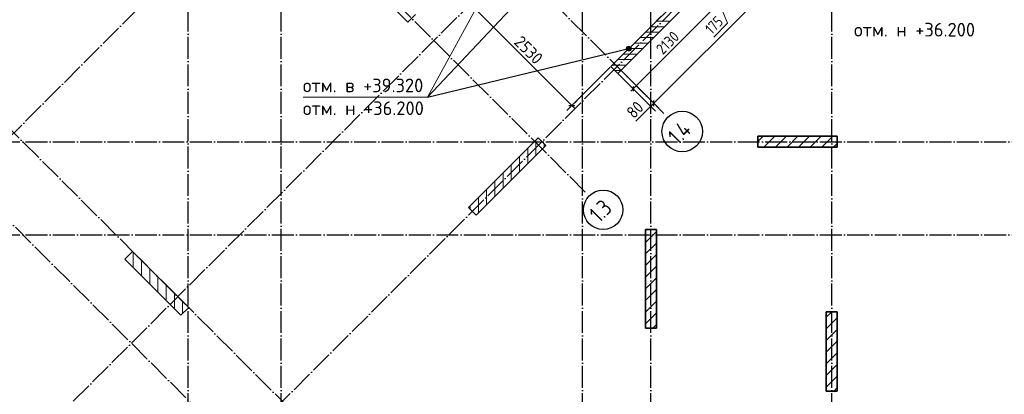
# Model space of a CAD drawing. Header units: millimetres. Extents: x -49773 to 2322955, y -3321 to 58485.
# Tile 400 of 580: x 1572239 to 1590213, y 11930 to 18765. Entities that reach past the tile are written whole.
import ezdxf

# ---------------------------------------------------------------- set-up
doc = ezdxf.new("R2010")
doc.units = ezdxf.units.MM
doc.linetypes.add('______11', pattern=[500, 400, -50, 0, -50])
doc.linetypes.add('______5', pattern=[1100, 800, -100, 100, -100])
for name, color, linetype, lineweight in [('Высотная отметки_ общее', 7, 'Continuous', 13), ('Размерная линия_ общее', 7, 'Continuous', 13), ('Размерная линия_ общее_1', 7, 'Continuous', 13), ('Стена_ общее', 7, 'Continuous', 35), ('тонкая', 7, 'Continuous', 25)]:
    doc.layers.add(name, color=color, linetype=linetype, lineweight=lineweight)
doc.layers.add('Осевая линия_ общее', color=7, linetype='______5', lineweight=13, true_color=0xa0a0a0)
doc.styles.add('ISOCPEUR', font='txt')

msp = doc.modelspace()

# ---------------------------------------------------------------- hatches: boundary and pattern name
at = {"layer": 'Высотная отметки_ общее', "linetype": 'Continuous', "lineweight": 13, "transparency": 33554687}
for points in [[(1583352.5, 18281.8), (1583316.7, 18254.5), (1583313.7, 18231.8)], [(1583352.5, 18281.8), (1583313.7, 18231.8), (1583375.2, 18278.8)], [(1583375.2, 18278.8), (1583313.7, 18231.8), (1583322.3, 18210.1)], [(1583316.7, 18254.5), (1583352.5, 18281.8), (1583330.8, 18273.2)], [(1583375.2, 18278.8), (1583322.3, 18210.1), (1583393.9, 18264.7)], [(1583393.9, 18264.7), (1583322.3, 18210.1), (1583341, 18196.1)], [(1583393.9, 18264.7), (1583341, 18196.1), (1583402.5, 18243)], [(1583402.5, 18243), (1583341, 18196.1), (1583363.7, 18193)], [(1583402.5, 18243), (1583363.7, 18193), (1583399.5, 18220.3)], [(1583399.5, 18220.3), (1583363.7, 18193), (1583385.4, 18201.6)]]:
    msp.add_hatch(color=7, dxfattribs=at).paths.add_polyline_path(points)

# ---------------------------------------------------------------- linework, layer by layer
at = {"color": 7, "linetype": 'Continuous', "lineweight": 35, "transparency": 33554687}
for p, q in [((1578297.3, 19745.6), (1579322.6, 18720.3)), ((1579322.6, 18720.3), (1579464, 18861.7)), ((1581702, 16609.6), (1580429.2, 15336.8)), ((1581843.4, 16468.2), (1581702, 16609.6)), ((1587162.8, 16637.4), (1585712.8, 16637.4)), ((1585712.8, 16637.4), (1585712.8, 16437.4)), ((1587162.8, 16437.4), (1587162.8, 16637.4)), ((1580570.6, 15195.4), (1581843.4, 16468.2)), ((1585712.8, 16437.4), (1587162.8, 16437.4)), ((1580429.2, 15336.8), (1580570.6, 15195.4)), ((1583662.8, 14937.4), (1583662.8, 13137.4)), ((1583862.8, 14937.4), (1583662.8, 14937.4)), ((1583862.8, 13137.4), (1583862.8, 14937.4)), ((1574298.9, 14537.5), (1574157.5, 14396.1)), ((1574157.5, 14396.1), (1575182.8, 13370.8)), ((1575324.2, 13512.2), (1574298.9, 14537.5)), ((1575182.8, 13370.8), (1575324.2, 13512.2)), ((1586962.8, 13437.4), (1586962.8, 11987.4)), ((1587162.8, 13437.4), (1586962.8, 13437.4)), ((1587162.8, 11987.4), (1587162.8, 13437.4)), ((1583662.8, 13137.4), (1583862.8, 13137.4)), ((1586962.8, 11987.4), (1587162.8, 11987.4))]:
    msp.add_line(p, q, dxfattribs=at)
at = {"color": 253, "linetype": '______5', "lineweight": 18, "true_color": 0xababab, "transparency": 33554687}
for p, q in [((1581662.8, 16287.6), (1581662.8, 16570.4)), ((1585712.8, 16540), (1585810.2, 16637.4)), ((1586034.5, 16437.4), (1586234.5, 16637.4)), ((1586458.8, 16437.4), (1586658.8, 16637.4)), ((1586883, 16437.4), (1587083, 16637.4)), ((1581362.8, 15987.6), (1581362.8, 16270.4)), ((1581062.8, 15687.6), (1581062.8, 15970.4)), ((1580762.8, 15387.6), (1580762.8, 15670.4)), ((1580462.8, 15303.2), (1580462.8, 15370.4)), ((1583662.8, 14914.3), (1583686, 14937.4)), ((1583662.8, 14490), (1583862.8, 14690)), ((1574162.8, 14390.7), (1574162.8, 14401.4)), ((1574462.8, 14090.7), (1574462.8, 14373.6)), ((1583662.8, 14065.7), (1583862.8, 14265.7)), ((1574762.8, 13790.7), (1574762.8, 14073.6)), ((1583662.8, 13641.5), (1583862.8, 13841.5)), ((1575062.8, 13490.7), (1575062.8, 13773.6)), ((1583662.8, 13217.2), (1583862.8, 13417.2)), ((1586962.8, 13123.1), (1587162.8, 13323.1)), ((1586962.8, 12698.8), (1587162.8, 12898.8)), ((1586962.8, 12274.6), (1587162.8, 12474.6)), ((1587099.9, 11987.4), (1587162.8, 12050.3))]:
    msp.add_line(p, q, dxfattribs=at)
at = {"color": 253, "linetype": '______11', "lineweight": 18, "true_color": 0xababab, "transparency": 33554687}
for p, q in [((1585822.4, 16437.4), (1586022.4, 16637.4)), ((1586246.6, 16437.4), (1586446.6, 16637.4)), ((1586670.9, 16437.4), (1586870.9, 16637.4)), ((1581512.8, 16137.6), (1581512.8, 16420.4)), ((1581812.8, 16437.6), (1581812.8, 16498.8)), ((1587095.2, 16437.4), (1587162.8, 16505.1)), ((1581212.8, 15837.6), (1581212.8, 16120.4)), ((1580912.8, 15537.6), (1580912.8, 15820.4)), ((1580612.8, 15237.6), (1580612.8, 15520.4)), ((1583662.8, 14702.1), (1583862.8, 14902.1)), ((1574312.8, 14240.7), (1574312.8, 14523.6)), ((1583662.8, 14277.9), (1583862.8, 14477.9)), ((1574612.8, 13940.7), (1574612.8, 14223.6)), ((1583662.8, 13853.6), (1583862.8, 14053.6)), ((1574912.8, 13640.7), (1574912.8, 13923.6)), ((1575212.8, 13400.8), (1575212.8, 13623.6)), ((1583662.8, 13429.3), (1583862.8, 13629.3)), ((1586962.8, 13335.2), (1587065, 13437.4)), ((1583795.2, 13137.4), (1583862.8, 13205.1)), ((1586962.8, 12911), (1587162.8, 13111)), ((1586962.8, 12486.7), (1587162.8, 12686.7)), ((1586962.8, 12062.4), (1587162.8, 12262.5))]:
    msp.add_line(p, q, dxfattribs=at)
at = {"layer": 'Высотная отметки_ общее', "color": 7, "linetype": 'Continuous', "lineweight": 13, "transparency": 33554687}
for p, q in [((1583322.3, 18210.1), (1583322.3, 18210.1)), ((1583330.8, 18273.2), (1583330.8, 18273.2)), ((1583385.4, 18201.6), (1583385.4, 18201.6)), ((1583393.9, 18264.7), (1583393.9, 18264.7))]:
    msp.add_line(p, q, dxfattribs=at)
msp.add_lwpolyline([(1581062.8, 19879.2), (1579683.3, 17349.5), (1577415.1, 17349.5)], dxfattribs=at)
msp.add_circle((1583358.1, 18237.4), 45, dxfattribs=at)
at = {"layer": 'Осевая линия_ общее', "color": 253, "linetype": '______11', "lineweight": -3, "true_color": 0xa0a0a0, "transparency": 33554687}
for p, q in [((1575312.8, 5547.4), (1575312.8, 55627.4)), ((1577012.8, 5547.4), (1577012.8, 55627.4)), ((1582512.8, 5547.4), (1582512.8, 55627.4)), ((1569165, 13731.7), (1586326.5, 30893.2)), ((1583762.8, 5547.4), (1583762.8, 29847.4)), ((1587062.8, 5547.4), (1587062.8, 28767.4)), ((1572156.1, 10740.6), (1589317.5, 27902.1)), ((1574065.3, 8831.4), (1591226.7, 25992.9)), ((1584000.1, 17055.1), (1577537.2, 23518)), ((1582564.7, 15619.7), (1576101.7, 22082.6)), ((1577890.7, 10945.7), (1571427.8, 17408.6)), ((1565842.8, 16537.4), (1594662.8, 16537.4)), ((1577042.2, 10097.2), (1570579.2, 16560.1)), ((1565842.8, 14837.4), (1594662.8, 14837.4))]:
    msp.add_line(p, q, dxfattribs=at)
at = {"layer": 'Осевая линия_ общее', "color": 7, "linetype": 'Continuous', "lineweight": 25, "transparency": 33554687}
for centre, radius in [((1584333.5, 16724.9), 369.8), ((1582890.4, 15296.5), 359.3)]:
    msp.add_circle(centre, radius, dxfattribs=at)
at = {"layer": 'Размерная линия_ общее', "color": 7, "linetype": 'Continuous', "lineweight": 13, "transparency": 33554687}
for p, q in [((1583815.9, 17239.3), (1587570.6, 20994.1)), ((1580529.6, 18986.9), (1582318.6, 17197.9)), ((1582318.6, 17197.9), (1582371.7, 17144.9)), ((1583688.2, 17113.9), (1583486, 16911.7)), ((1583787.6, 17211.1), (1583688.2, 17113.9)), ((1583759.3, 17182.8), (1583706.3, 17129.7)), ((1583759.3, 17182.8), (1583815.9, 17239.3))]:
    msp.add_line(p, q, dxfattribs=at)
at = {"layer": 'Размерная линия_ общее', "color": 253, "linetype": 'Continuous', "lineweight": -3, "true_color": 0xa0a0a0, "transparency": 33554687}
for p, q in [((1583948.2, 18827.5), (1583859.8, 18739.1)), ((1582318.6, 17197.9), (1583017.2, 17896.5)), ((1582318.6, 17197.9), (1582407, 17286.3)), ((1583759.3, 17182.8), (1583670.9, 17271.2)), ((1583815.9, 17239.3), (1583727.5, 17327.7)), ((1582318.6, 17197.9), (1582230.2, 17109.6)), ((1583759.3, 17182.8), (1583847.7, 17094.4)), ((1583815.9, 17239.3), (1583904.2, 17151))]:
    msp.add_line(p, q, dxfattribs=at)
at = {"layer": 'Размерная линия_ общее', "color": 7, "linetype": 'Continuous', "lineweight": 25, "transparency": 33554687}
for p, q in [((1583815.9, 17186.3), (1583815.9, 17292.4)), ((1582265.6, 17197.9), (1582371.7, 17197.9)), ((1583759.3, 17129.7), (1583759.3, 17235.8))]:
    msp.add_line(p, q, dxfattribs=at)
at = {"layer": 'Размерная линия_ общее', "color": 253, "linetype": 'Continuous', "lineweight": -3, "true_color": 0xa0a0a0, "transparency": 33554687}
for points in [[(1583815.9, 17239.3), (1583802.9, 17252.3), (1583802.9, 17252.3), (1583802.8, 17252.4), (1583802.8, 17252.4), (1583802.8, 17252.4), (1583802.8, 17252.4), (1583222.3, 17832.9)], [(1583759.3, 17182.8), (1583746.3, 17195.7), (1583746.3, 17195.7), (1583746.3, 17195.8), (1583746.3, 17195.8), (1583746.2, 17195.8), (1583746.2, 17195.8), (1583165.7, 17776.3)]]:
    msp.add_lwpolyline(points, dxfattribs=at)
at = {"layer": 'Размерная линия_ общее_1', "color": 7, "linetype": 'Continuous', "lineweight": 13, "transparency": 33554687}
for p, q in [((1585006, 19072.1), (1585162.3, 18701)), ((1584944.1, 19010.2), (1583438, 17504.1)), ((1585162.3, 18701), (1584907.7, 18446.4)), ((1583438, 17504.1), (1583395.5, 17461.7))]:
    msp.add_line(p, q, dxfattribs=at)
at = {"layer": 'Размерная линия_ общее_1', "color": 253, "linetype": 'Continuous', "lineweight": -3, "true_color": 0xa0a0a0, "transparency": 33554687}
for q in [(1583172.8, 17769.3), (1583367.3, 17574.8), (1583508.7, 17433.4)]:
    msp.add_line((1583438, 17504.1), q, dxfattribs=at)
at = {"layer": 'Размерная линия_ общее_1', "color": 7, "linetype": 'Continuous', "lineweight": 25, "transparency": 33554687}
msp.add_line((1583438, 17546.5), (1583438, 17461.7), dxfattribs=at)
at = {"layer": 'Стена_ общее', "color": 7, "linetype": 'Continuous', "lineweight": 35, "transparency": 33554687}
for p, q in [((1583158.7, 17783.4), (1584664.8, 19289.5)), ((1584268.8, 19148.1), (1583031.4, 17910.7)), ((1583031.4, 17910.7), (1583158.7, 17783.4))]:
    msp.add_line(p, q, dxfattribs=at)
at = {"layer": 'Стена_ общее', "color": 253, "linetype": '______11', "lineweight": 18, "true_color": 0xababab, "transparency": 33554687}
for p, q in [((1583858.1, 18737.4), (1584112.7, 18737.4)), ((1583658.1, 18537.4), (1583912.7, 18537.4)), ((1583458.1, 18337.4), (1583712.7, 18337.4)), ((1583258.1, 18137.4), (1583512.7, 18137.4)), ((1583058.1, 17937.4), (1583312.7, 17937.4))]:
    msp.add_line(p, q, dxfattribs=at)
at = {"layer": 'Стена_ общее', "color": 253, "linetype": '______5', "lineweight": 18, "true_color": 0xababab, "transparency": 33554687}
for p, q in [((1583758.1, 18637.4), (1584012.7, 18637.4)), ((1583558.1, 18437.4), (1583812.7, 18437.4)), ((1583358.1, 18237.4), (1583612.7, 18237.4)), ((1583158.1, 18037.4), (1583412.7, 18037.4)), ((1583104.6, 17837.4), (1583212.7, 17837.4))]:
    msp.add_line(p, q, dxfattribs=at)
at = {"layer": 'тонкая'}
for q in [(1582779.5, 20637.4), (1583358.1, 18237.4)]:
    msp.add_line((1579683.3, 17349.5), q, dxfattribs=at)

# ---------------------------------------------------------------- texts
at = {"layer": 'Высотная отметки_ общее', "color": 7, "linetype": 'Continuous', "lineweight": 25, "transparency": 33554687, "char_height": 250, "attachment_point": 7, "style": 'ISOCPEUR'}
for s, insert, width in [('\\W0.98;отм. н +36.200', (1587469.8, 18457.9), 2395.89), ('\\W0.98;отм. в +39.320', (1577408.3, 17441.1), 2395.897), ('\\W0.98;отм. н +36.200', (1577408.3, 17024.5), 2395.897)]:
    msp.add_mtext(s, dxfattribs=dict(at, insert=insert, width=width))
at = {"layer": 'Осевая линия_ общее', "color": 7, "linetype": 'Continuous', "lineweight": 25, "transparency": 33554687, "char_height": 300, "attachment_point": 7, "rotation": 45, "style": 'ISOCPEUR'}
for s, insert, width in [('\\W0.80;1.4', (1584256.1, 16462.9), 599.729), ('\\W0.79;1.3', (1582823.6, 15045.1), 568.066)]:
    msp.add_mtext(s, dxfattribs=dict(at, insert=insert, width=width))
at = {"layer": 'Размерная линия_ общее', "color": 7, "linetype": 'Continuous', "lineweight": 25, "transparency": 33554687, "char_height": 220, "attachment_point": 7, "style": 'ISOCPEUR'}
for s, insert, width, rotation in [('\\W0.93;2530', (1581249.5, 18337.8), 718.097, 315), ('\\W0.87;80', (1583450.7, 16947), 403.932, 45)]:
    msp.add_mtext(s, dxfattribs=dict(at, insert=insert, width=width, rotation=rotation))
at = {"layer": 'Размерная линия_ общее_1', "color": 7, "linetype": 'Continuous', "lineweight": 18, "transparency": 33554687, "char_height": 200, "attachment_point": 7, "rotation": 45, "style": 'ISOCPEUR'}
for s, insert, width in [('\\W0.83;175', (1584872.4, 18481.7), 462.337), ('\\W0.87;2130', (1583978.9, 18115.7), 606.282)]:
    msp.add_mtext(s, dxfattribs=dict(at, insert=insert, width=width))

doc.saveas('drawing.dxf')
